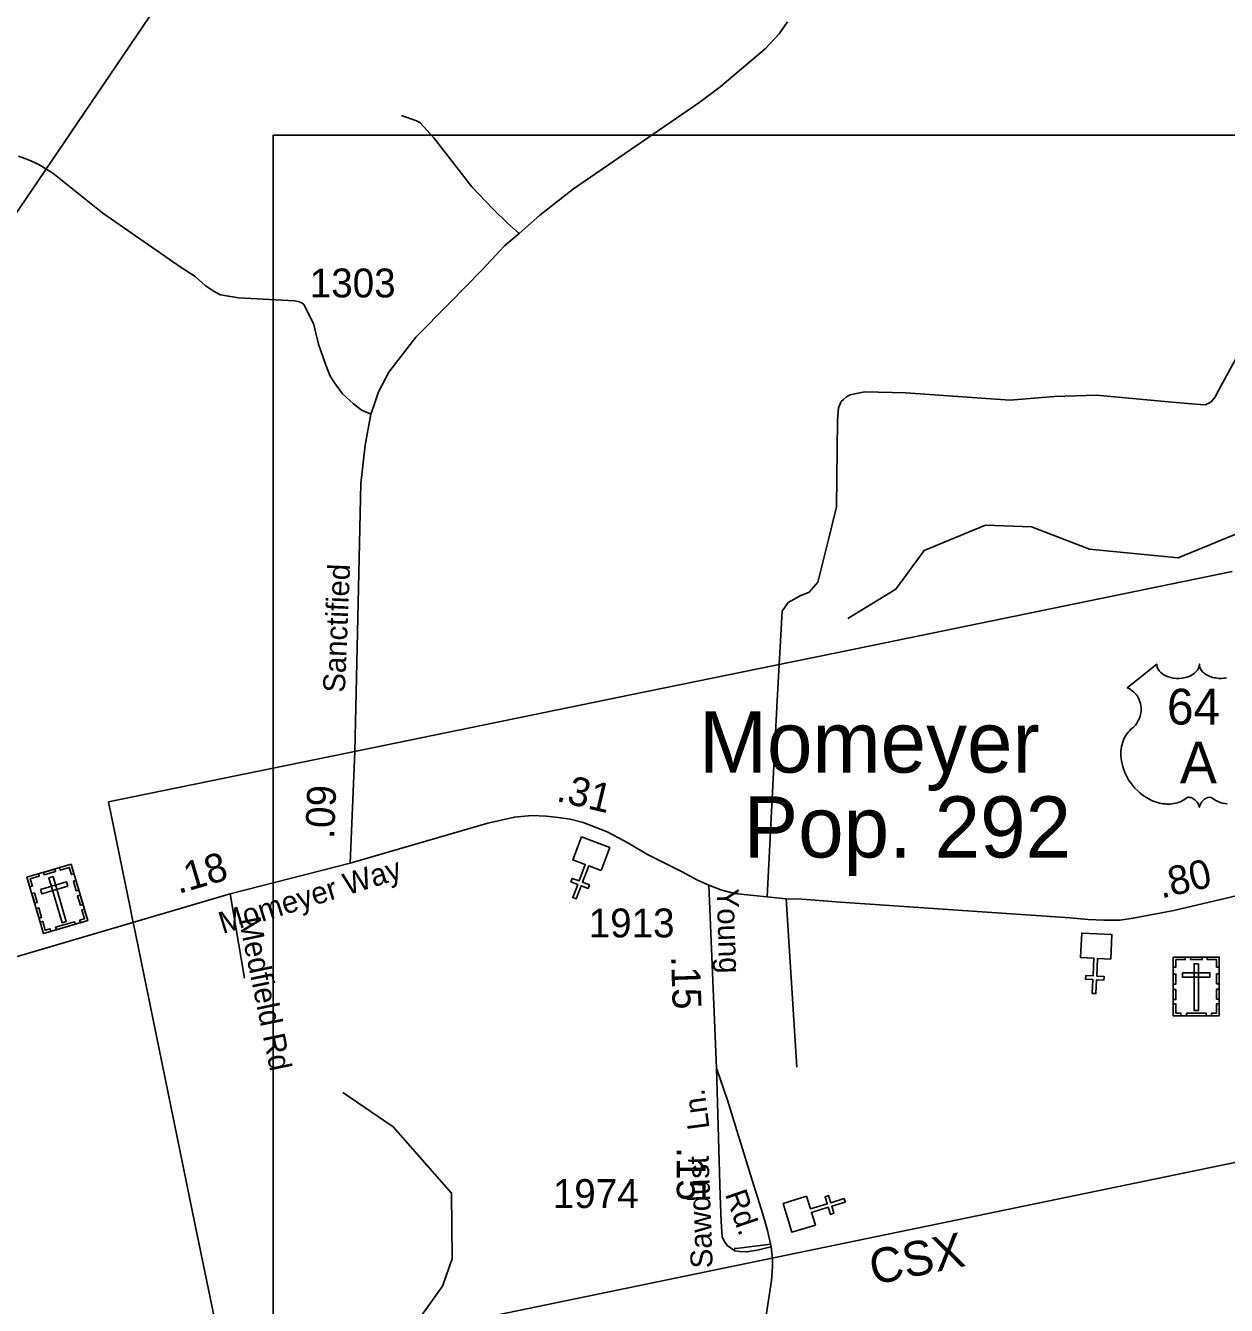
# Model space of a CAD drawing. Extents: x 2220236 to 2384410, y 720751 to 894131.
# Drawn here: x 2276098 to 2281300, y 804354 to 809899 of the extents above; entities that cross this region are included whole.
import ezdxf

# ---------------------------------------------------------------- set-up
doc = ezdxf.new("R2010")
doc.units = 0
for name, color, linetype in [('Exist Boundary Political City Limit New', 7, 'Continuous'), ('Exist Civil Demographics City Label', 7, 'Continuous'), ('Exist Cultural Cemetery CELL', 7, 'Continuous'), ('Exist Cultural Church CELL', 7, 'Continuous'), ('Exist Hydrographic Misc Water Feature', 7, 'Continuous'), ('Exist Railroad Mainline', 7, 'Continuous'), ('Exist Railroad Mainline Label', 7, 'Continuous'), ('Exist Road Non-System Type 51', 7, 'Continuous'), ('Exist Road Non-System Type 51 Label', 7, 'Continuous'), ('Exist Road Primary US Attributed', 7, 'Continuous'), ('Exist Road Primary US Label', 7, 'Continuous'), ('Exist Road Primary US Mileage Hundredths English Label', 7, 'Continuous'), ('Exist Road Primary US Shield CELL', 7, 'Continuous'), ('Exist Road Primary US Shield Number Label', 7, 'Continuous'), ('Exist Road Secondary Mileage Hundredths English Label', 7, 'Continuous'), ('Exist Road Secondary Type 51 Attributed', 7, 'Continuous'), ('Exist Road Secondary Type 51 Label', 7, 'Continuous'), ('Exist Road Secondary Type 51 Number Label', 7, 'Continuous'), ('Exist Utilities Electrical Transmission Line', 7, 'Continuous'), ('Map Preparation Boundary City Limit Buffer Line', 7, 'Continuous'), ('Map Preparation Inset Cut Line', 7, 'Continuous')]:
    doc.layers.add(name, color=color, linetype=linetype)

msp = doc.modelspace()

# ---------------------------------------------------------------- linework, layer by layer
at = {"layer": 'Exist Boundary Political City Limit New'}
for points in [[(2277487.8, 806746.8), (2277544.8, 806758.5), (2278717.5, 806998.9), (2279213.2, 807100.5), (2279340.5, 807126.6), (2279603.5, 807180.5), (2280805, 807426.8), (2281324.8, 807533.3)], [(2276949, 804136.2), (2276833, 804702.1), (2276572.5, 805973.1), (2276560.2, 806032.7), (2276551, 806077.9), (2276457.2, 806535.6), (2276561.8, 806557), (2277487.8, 806746.8)]]:
    msp.add_lwpolyline(points, dxfattribs=at)
at = {"layer": 'Exist Cultural Cemetery CELL'}
for points in [[(2276103.9, 806209.1), (2276294.9, 806265.5), (2276366.9, 806021.3), (2276176, 805964.9)], [(2276307.2, 806223.9), (2276296.3, 806220.7), (2276287.2, 806251.6), (2276248.3, 806240.1), (2276245.2, 806250.8), (2276295, 806265.4)], [(2276116.2, 806167.6), (2276127.1, 806170.8), (2276118, 806201.7), (2276156.9, 806213.2), (2276153.7, 806223.8), (2276103.9, 806209.1)], [(2276175, 806230.1), (2276224.7, 806244.7), (2276227.9, 806233.8), (2276178.2, 806219.1)], [(2276216.8, 806211.9), (2276198.9, 806206.6), (2276256.3, 806012.1), (2276274.2, 806017.4)], [(2276317, 806150.6), (2276304.7, 806192.1), (2276315.6, 806195.3), (2276327.9, 806153.8)], [(2276137.2, 806096.5), (2276124.9, 806138), (2276135.8, 806141.2), (2276148.1, 806099.7)], [(2276162.3, 806155.4), (2276167.6, 806137.5), (2276280.5, 806170.8), (2276275.3, 806188.7)], [(2276335.6, 806087.3), (2276323.3, 806128.9), (2276334.2, 806132.1), (2276346.5, 806090.6)], [(2276156.2, 806032), (2276143.9, 806073.5), (2276154.8, 806076.8), (2276167.1, 806035.2)], [(2276335.2, 806011.9), (2276331.9, 806022.9), (2276353, 806029.1), (2276341.6, 806067.9), (2276352.2, 806071), (2276366.9, 806021.3)], [(2276207.7, 805974.3), (2276204.4, 805985.3), (2276183.3, 805979.1), (2276171.9, 806017.9), (2276161.2, 806014.7), (2276175.9, 805964.9)], [(2276227.8, 805992.2), (2276309.2, 806016.2), (2276312.5, 806005.3), (2276231.1, 805981.3)], [(2281069.2, 805863.5), (2281268.3, 805863.5), (2281268.3, 805608.9), (2281069.2, 805608.9)], [(2281069.2, 805820.2), (2281080.5, 805820.2), (2281080.5, 805852.4), (2281121.1, 805852.4), (2281121.1, 805863.5), (2281069.2, 805863.5)], [(2281143.3, 805863.5), (2281195.1, 805863.5), (2281195.1, 805852.1), (2281143.3, 805852.1)], [(2281268.4, 805820.2), (2281257, 805820.2), (2281257, 805852.4), (2281216.4, 805852.4), (2281216.4, 805863.5), (2281268.3, 805863.5)], [(2281178.2, 805834.2), (2281159.5, 805834.2), (2281159.5, 805631.5), (2281178.2, 805631.5)], [(2281069.2, 805746.1), (2281069.2, 805789.4), (2281080.6, 805789.4), (2281080.6, 805746.1)], [(2281110, 805795.5), (2281110, 805776.8), (2281227.8, 805776.8), (2281227.8, 805795.5)], [(2281256.9, 805747.1), (2281256.9, 805790.4), (2281268.3, 805790.4), (2281268.3, 805747.1)], [(2281069.2, 805678.9), (2281069.2, 805722.2), (2281080.5, 805722.2), (2281080.5, 805678.9)], [(2281256.9, 805681.2), (2281256.9, 805724.5), (2281268.3, 805724.5), (2281268.3, 805681.2)], [(2281102.3, 805609), (2281102.3, 805620.4), (2281080.3, 805620.4), (2281080.3, 805660.9), (2281069.1, 805660.9), (2281069.1, 805609)], [(2281235.2, 805608.9), (2281235.2, 805620.4), (2281257.2, 805620.4), (2281257.2, 805660.8), (2281268.3, 805660.8), (2281268.3, 805608.9)], [(2281126.7, 805620.4), (2281211.5, 805620.4), (2281211.5, 805609), (2281126.7, 805609)]]:
    msp.add_lwpolyline(points, close=True, dxfattribs=at)
at = {"layer": 'Exist Cultural Church CELL'}
for points in [[(2278590.7, 806238.3), (2278537.5, 806258.4), (2278510.4, 806187.3), (2278540.3, 806175.9), (2278534.6, 806160.9), (2278504.7, 806172.3), (2278483.3, 806116.1), (2278468.3, 806121.8), (2278489.7, 806178), (2278459.8, 806189.4), (2278465.5, 806204.3), (2278495.4, 806193), (2278522.5, 806264.1), (2278468.6, 806284.7), (2278506.5, 806384.2), (2278628.6, 806337.8)], [(2280798.4, 805854.5), (2280741.5, 805857.1), (2280738, 805781), (2280769.9, 805779.5), (2280769.2, 805763.6), (2280737.2, 805765.1), (2280734.4, 805705), (2280718.4, 805705.8), (2280721.2, 805765.8), (2280689.2, 805767.3), (2280690, 805783.3), (2280722, 805781.8), (2280725.5, 805857.8), (2280667.9, 805860.7), (2280672.9, 805967), (2280803.4, 805960.9)], [(2279480.8, 804826.6), (2279497.5, 804772.1), (2279570.3, 804794.3), (2279561, 804824.9), (2279576.3, 804829.6), (2279585.6, 804799), (2279643.1, 804816.5), (2279647.8, 804801.2), (2279590.3, 804783.7), (2279599.6, 804753.1), (2279584.3, 804748.4), (2279575, 804779), (2279502.2, 804756.8), (2279518.9, 804701.6), (2279417, 804670.6), (2279379, 804795.5)]]:
    msp.add_lwpolyline(points, close=True, dxfattribs=at)
at = {"layer": 'Exist Hydrographic Misc Water Feature'}
for points in [[(2279660.1, 807330.5), (2279867.2, 807457.5), (2279990.2, 807625.5), (2280256.2, 807734.8), (2280455.1, 807727.4), (2280706.1, 807630.4), (2281090.1, 807592.9), (2281438.1, 807736.5), (2281813.1, 807791.1), (2282278.2, 807935.7), (2283077.1, 808020.9), (2283542.2, 808139.1), (2283923.1, 808377.3), (2284114.3, 808412.6), (2284205.1, 808479.6), (2284287.1, 808665), (2284743.2, 808875.2), (2285092.1, 808904.1), (2285424.1, 809084.1), (2286835.3, 809602.7), (2287001.2, 809687.9), (2287175.3, 809723.6)], [(2275569.1, 801225.9), (2275600, 801409), (2275732.1, 801652.3), (2275837.1, 801961.6), (2276489.1, 802561.5), (2276793, 803004.5), (2277000.1, 803206.9), (2277230, 803458), (2277460.1, 803860), (2277592.1, 804001.6), (2277904, 804437.9), (2277945, 804555.2), (2277942.1, 804840.5), (2277690.1, 805127.8), (2277472.2, 805276.6)]]:
    msp.add_lwpolyline(points, dxfattribs=at)
at = {"layer": 'Exist Railroad Mainline'}
msp.add_lwpolyline([(2273201.7, 803292.5), (2287925.2, 806334.9), (2293833.8, 807542.5)], dxfattribs=at)
at = {"layer": 'Exist Road Non-System Type 51'}
for p, q in [((2276984.2, 806137.1), (2277046.4, 805771.7)), ((2279438.9, 805386.1), (2279392, 806115.5))]:
    msp.add_line(p, q, dxfattribs=at)
for points in [[(2277726.9, 809510.1), (2277791.2, 809486.8), (2277805.3, 809478.9), (2277865.9, 809413.5), (2278031.6, 809201.1), (2278122.6, 809104.1), (2278185.1, 809042.8), (2278235.6, 808999.2)], [(2276066.9, 809333.3), (2276110.3, 809318.2), (2276155.6, 809297.4), (2276216, 809259.7), (2276433.1, 809086.9), (2276771.6, 808851.5), (2276832, 808812), (2276876.3, 808772.5), (2276914.6, 808746.9), (2276942.7, 808733.2), (2277020.8, 808720), (2277262.8, 808706.2), (2277278.8, 808704.4), (2277294.9, 808698.5), (2277302.9, 808690.5), (2277345.6, 808609.1), (2277366.5, 808519.3), (2277397.3, 808431.7), (2277417.9, 808379.9), (2277436.1, 808351.9), (2277470.5, 808304.4), (2277518.8, 808260.8), (2277551, 808235.1), (2277593.2, 808215.5)], [(2279310.3, 806124.2), (2279353.8, 806974.5), (2279374.7, 807362.6), (2279401, 807399.3), (2279453.4, 807428.1), (2279492.7, 807443.9), (2279529.4, 807488.4), (2279576.5, 807672), (2279610.6, 807813.6), (2279615.2, 808187), (2279619.4, 808243.5), (2279630.2, 808270), (2279640.7, 808279), (2279653.7, 808291.1), (2279669.6, 808299.9), (2279732.5, 808313), (2279910.7, 808307.8), (2280361.4, 808276.3), (2280555.4, 808292.1), (2280736.2, 808297.3), (2281048.1, 808268.5), (2281147.7, 808260.6), (2281207.1, 808255.5), (2281213, 808259.6), (2281221, 808261.7), (2281233, 808269.8), (2281252.8, 808292), (2281258.5, 808305.9), (2281351, 808474.7)], [(2279167.7, 804600.7), (2279176.4, 804600), (2279326.1, 804619.5)]]:
    msp.add_lwpolyline(points, dxfattribs=at)
at = {"layer": 'Exist Road Primary US Attributed'}
for points in [[(2279057.7, 806174.2), (2279109.9, 806154.7), (2279168, 806139.3), (2279392, 806115.5), (2279460.2, 806114.1), (2279628.1, 806101.6), (2280622.3, 806033.1), (2280700.4, 806025.7), (2280768.3, 806022.5), (2280838.3, 806023), (2280896.2, 806031.6), (2281071.9, 806065.2), (2282035.2, 806292.2), (2282519.9, 806406.7), (2282619.5, 806429.7), (2282779, 806475.2), (2283050.3, 806543.5), (2283112.1, 806564.3), (2283138.1, 806570.3), (2283193.8, 806589)], [(2277503.6, 806269.5), (2278099.6, 806443.1), (2278215.3, 806470.1), (2278291.2, 806477), (2278353.1, 806473.5), (2278405.2, 806468), (2278457.2, 806460.5), (2278513.3, 806447), (2278617.7, 806406), (2278706.1, 806358.8), (2278788.6, 806309.7), (2278945.1, 806231.1), (2279005.4, 806197.7), (2279057.7, 806174.2)], [(2274868, 805515.3), (2276984.2, 806137.1), (2277503.6, 806269.5)]]:
    msp.add_lwpolyline(points, dxfattribs=at)
at = {"layer": 'Exist Road Primary US Shield CELL'}
msp.add_lwpolyline([(2281302.3, 806527.2), (2281292.9, 806528.6), (2281283.1, 806530.7), (2281272.9, 806533.7), (2281263.6, 806537.4), (2281254.1, 806542), (2281238.2, 806552), (2281233.6, 806554.4), (2281231.1, 806555.1), (2281224.9, 806555.4), (2281219.1, 806554.2), (2281213.2, 806551.9), (2281209.6, 806550), (2281204.9, 806546.8), (2281201.3, 806544), (2281196.8, 806539.8), (2281193.8, 806536.3), (2281191.5, 806533.6), (2281187, 806526.5), (2281185.4, 806523.1), (2281183.7, 806518.8), (2281182.3, 806512.4), (2281180.3, 806520.5), (2281177.9, 806525.8), (2281175.2, 806530.4), (2281172.3, 806534.4), (2281167.8, 806539.6), (2281163.8, 806543.4), (2281159, 806547.4), (2281153.8, 806550.5), (2281149.6, 806552.6), (2281145.8, 806554.1), (2281141.2, 806555.2), (2281137.4, 806555.5), (2281134.3, 806555.4), (2281130, 806554.5), (2281124.2, 806550.3), (2281118.7, 806546.5), (2281112.7, 806542.7), (2281105.6, 806538.9), (2281100.3, 806536.5), (2281094.1, 806534.1), (2281086.8, 806531.7), (2281078.9, 806529.6), (2281070.8, 806528), (2281063.6, 806526.9), (2281056, 806526.2), (2281049.1, 806526), (2281041.8, 806526), (2281035.1, 806526.6), (2281027.3, 806527.2), (2281017.5, 806528.7), (2281009.5, 806530.5), (2281001, 806532.8), (2280992.2, 806535.5), (2280982.9, 806539.1), (2280971.2, 806544.2), (2280963.1, 806548.4), (2280950.2, 806555.7), (2280935.2, 806566.2), (2280923.9, 806575.3), (2280915.5, 806582.9), (2280903.3, 806595.3), (2280896.1, 806603.5), (2280884.9, 806618), (2280877.6, 806628.6), (2280873, 806636.4), (2280866.1, 806648.8), (2280862.4, 806656.6), (2280857.5, 806668), (2280853.7, 806678.5), (2280850.5, 806688.3), (2280848.8, 806694.6), (2280846.4, 806705.7), (2280844.9, 806713.5), (2280843.4, 806724.2), (2280842.6, 806735.5), (2280842.5, 806745.9), (2280842.7, 806754.6), (2280843.7, 806764.7), (2280845.4, 806775.4), (2280847.5, 806784.6), (2280849.4, 806791.2), (2280852.1, 806799.3), (2280855.7, 806808.2), (2280860, 806816.7), (2280864, 806823.7), (2280869.1, 806831.3), (2280874.1, 806837.8), (2280880.7, 806844.9), (2280887.5, 806851.5), (2280893.8, 806856.6), (2280901.2, 806863.9), (2280905.1, 806868.3), (2280909.8, 806874.4), (2280913.5, 806880.1), (2280916.5, 806885.2), (2280920.4, 806892.7), (2280922.7, 806898.4), (2280925.7, 806907), (2280927.2, 806913.1), (2280928.7, 806920.9), (2280929.7, 806928.3), (2280930.1, 806937.5), (2280929.8, 806945.1), (2280928.8, 806954), (2280927.2, 806962.5), (2280925.2, 806969.9), (2280922, 806978.5), (2280919, 806984.7), (2280914.1, 806993.1), (2280908.6, 807000.9), (2280903, 807007.3), (2280897.3, 807013), (2280891.8, 807017.3), (2280886.6, 807021), (2280880.1, 807025), (2280873.8, 807028.1), (2280869.8, 807029.7), (2280998.4, 807132.1), (2280998.7, 807126.8), (2281000, 807120.5), (2281001, 807117.2), (2281004, 807111), (2281008.8, 807103.6), (2281015.6, 807096.4), (2281023.3, 807090.1), (2281028.5, 807086.7), (2281037.2, 807082), (2281047.2, 807077.8), (2281058.3, 807074.7), (2281069.6, 807072.4), (2281082, 807071), (2281094.2, 807070.8), (2281107.4, 807071.8), (2281122, 807074.6), (2281128.8, 807076.3), (2281136.3, 807078.9), (2281143.3, 807081.8), (2281150.9, 807085.9), (2281157.1, 807089.9), (2281161.9, 807093.4), (2281168.7, 807099.9), (2281174.2, 807106.6), (2281176.5, 807110.4), (2281178.4, 807114.1), (2281181.1, 807121.8), (2281181.9, 807125.3), (2281182.4, 807132.4), (2281182.9, 807126.4), (2281183.5, 807122.7), (2281184.5, 807119), (2281186, 807115.2), (2281188.7, 807109.7), (2281191.8, 807105.1), (2281197.5, 807098.4), (2281201.1, 807095), (2281204.3, 807092.4), (2281213.1, 807086.4), (2281223.3, 807081.2), (2281228.3, 807079), (2281233.5, 807077.2), (2281240, 807075.2), (2281246.7, 807073.6), (2281253.4, 807072.5), (2281260.3, 807071.5), (2281267.3, 807070.9), (2281272.9, 807070.8), (2281279.9, 807070.9), (2281286.4, 807071.2), (2281293, 807072), (2281300.3, 807073.2)], dxfattribs=at)
at = {"layer": 'Exist Road Secondary Type 51 Attributed'}
for points in [[(2279398.4, 809915.7), (2279362.9, 809863.4), (2279301.6, 809798.9), (2279105.2, 809633), (2279013.8, 809564.3), (2278471.7, 809191.4), (2278324.8, 809078.1), (2278235.6, 808999.2), (2278172.1, 808944.7), (2278075, 808841.7), (2277932.6, 808694.5), (2277788, 808549.1), (2277671.6, 808398), (2277626.8, 808312.8), (2277606.6, 808252.3), (2277593.2, 808215.5), (2277568.5, 808081.8), (2277550.6, 807915.9), (2277523.9, 806753), (2277503.6, 806269.5)], [(2279090.2, 805381.6), (2279057.7, 806174.2)], [(2279090.2, 805381.6), (2279107.3, 804829), (2279111.4, 804717.3), (2279116, 804651.4), (2279122.1, 804635.5), (2279138.4, 804611.8), (2279154.4, 804601.9), (2279170.3, 804590.1), (2279192.5, 804586.9), (2279222.7, 804585.3), (2279267.1, 804593.3), (2279327.4, 804607.5)], [(2279090.2, 805381.6), (2279137.8, 805243.6), (2279237.7, 804920), (2279291.7, 804748.7), (2279312.3, 804678.9), (2279327.4, 804607.5)], [(2278895.7, 802974.9), (2279063.8, 803555.6), (2279206.1, 803976.1), (2279303.3, 804291.5), (2279329.6, 804461.7), (2279333.1, 804521.6), (2279332.9, 804555.5), (2279327.4, 804607.5)]]:
    msp.add_lwpolyline(points, dxfattribs=at)
at = {"layer": 'Exist Utilities Electrical Transmission Line'}
msp.add_lwpolyline([(2273011.9, 804991.9), (2273080.7, 805526.4), (2275815.2, 808732.5), (2277053.4, 810557.3), (2295924.6, 816068.2)], dxfattribs=at)
at = {"layer": 'Map Preparation Boundary City Limit Buffer Line'}
for points in [[(2277487.8, 806746.8), (2277544.8, 806758.5), (2278717.5, 806998.9), (2279213.2, 807100.5), (2279340.5, 807126.6), (2279603.5, 807180.5), (2280805, 807426.8), (2281324.8, 807533.3)], [(2276949, 804136.2), (2276833, 804702.1), (2276572.5, 805973.1), (2276560.2, 806032.7), (2276551, 806077.9), (2276457.2, 806535.6), (2276561.8, 806557), (2277487.8, 806746.8)]]:
    msp.add_lwpolyline(points, dxfattribs=at)
at = {"layer": 'Map Preparation Inset Cut Line'}
msp.add_lwpolyline([(2277171, 809424), (2288659.7, 809424), (2288659.7, 802451.1), (2277171, 802451.1), (2277171, 809424)], dxfattribs=at)
msp.add_lwpolyline([(2277171, 809424), (2288659.7, 809424), (2288659.7, 802451.1), (2277171, 802451.1), (2277171, 809424)], dxfattribs=at)

# ---------------------------------------------------------------- texts
at = {"layer": 'Exist Civil Demographics City Label'}
for s, p in [('Momeyer', (2279014.2, 806662.8)), ('Pop. 292', (2279208.1, 806294.6))]:
    msp.add_text(s, height=265, dxfattribs=at).set_placement(p)
at = {"layer": 'Exist Railroad Mainline Label'}
msp.add_text('CSX', height=150, rotation=11.6395, dxfattribs=at).set_placement((2279770.6, 804442.2))
at = {"layer": 'Exist Road Non-System Type 51 Label'}
msp.add_text('Medfield Rd', height=95, rotation=281.7198, dxfattribs=at).set_placement((2277020.5, 806027.2))
at = {"layer": 'Exist Road Primary US Label'}
msp.add_text('Momeyer Way', height=95, rotation=17.2744, dxfattribs=at).set_placement((2276951.9, 805962.7))
at = {"layer": 'Exist Road Primary US Mileage Hundredths English Label'}
for s, rotation, p in [('.31', 346.4687, (2278392.5, 806540.3)), ('.18', 16.3745, (2276759.8, 806136.3)), ('.80', 13.2596, (2281017.5, 806116.6))]:
    msp.add_text(s, height=125, rotation=rotation, dxfattribs=at).set_placement(p)
at = {"layer": 'Exist Road Primary US Shield Number Label'}
for s, height, p in [('64', 155, (2281042.2, 806870.8)), ('A', 180, (2281098, 806615.9))]:
    msp.add_text(s, height=height, dxfattribs=at).set_placement(p)
at = {"layer": 'Exist Road Secondary Mileage Hundredths English Label'}
for s, rotation, p in [('.09', 87.5992, (2277434, 806373.8)), ('.15', 271.9059, (2278893.7, 805866.9)), ('.15', 269.9331, (2278918.8, 805039.3))]:
    msp.add_text(s, height=125, rotation=rotation, dxfattribs=at).set_placement(p)
at = {"layer": 'Exist Road Secondary Type 51 Label'}
for s, rotation, p in [('Sanctified', 87.5992, (2277480.8, 807007.7)), ('Young', 271.9059, (2279091.1, 806158.1)), ('Ln.', 97.6054, (2279061.2, 805121.2)), ('Sawdust', 92.1404, (2279074.6, 804516.1)), ('Rd.', 289.0585, (2279127.1, 804836.1))]:
    msp.add_text(s, height=95, rotation=rotation, dxfattribs=at).set_placement(p)
at = {"layer": 'Exist Road Secondary Type 51 Number Label'}
for s, p in [('1303', (2277328.9, 808721.6)), ('1913', (2278537.2, 805948.6)), ('1974', (2278381.7, 804776))]:
    msp.add_text(s, height=125, dxfattribs=at).set_placement(p)

doc.saveas('drawing.dxf')
